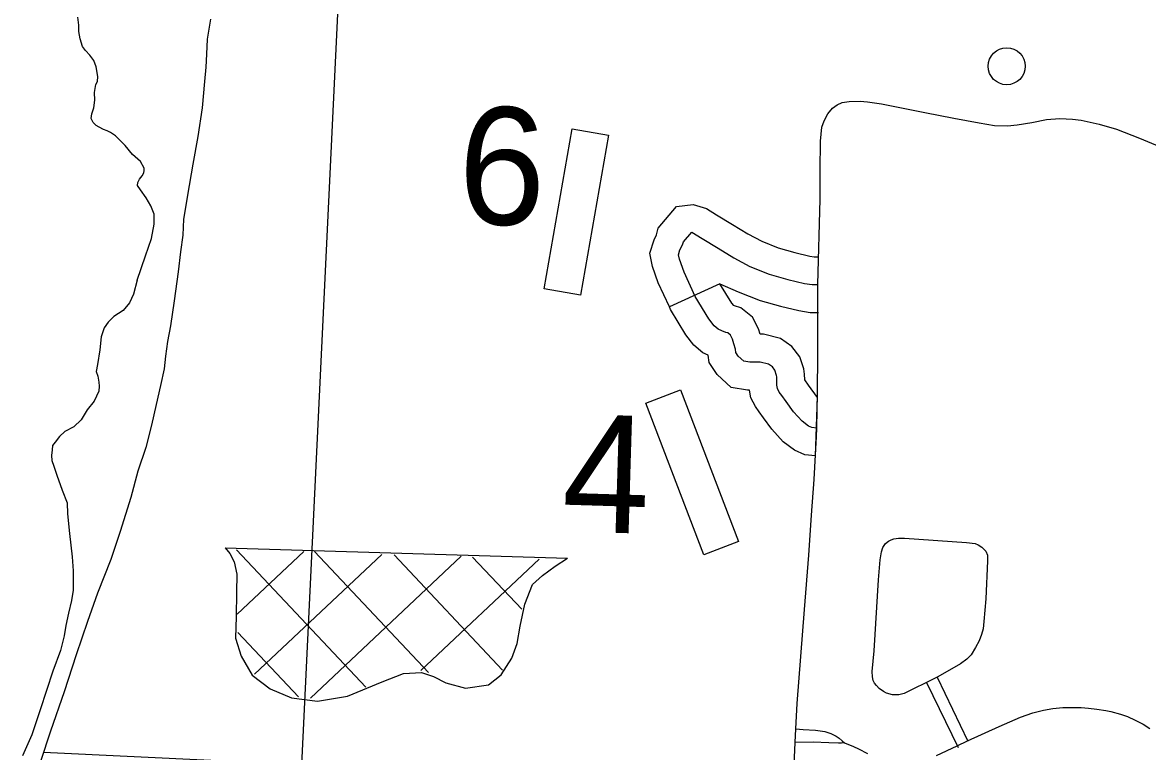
# Model space of a CAD drawing. Extents: x 653372 to 905732, y 627442 to 787275.
# Drawn here: x 663884 to 666917, y 756881 to 758847 of the extents above; entities that cross this region are included whole.
import ezdxf

# ---------------------------------------------------------------- set-up
doc = ezdxf.new("R2010")
doc.units = 0
for name, color, linetype in [('32', 7, 'Continuous'), ('33', 7, 'Continuous'), ('34', 7, 'Continuous'), ('35', 7, 'Continuous'), ('45', 7, 'Continuous'), ('56', 7, 'Continuous'), ('57', 7, 'Continuous'), ('6', 7, 'Continuous')]:
    doc.layers.add(name, color=color, linetype=linetype)

msp = doc.modelspace()

# ---------------------------------------------------------------- linework, layer by layer
at = {"layer": '32'}
msp.add_line((665764.4, 758142.3), (665627.9, 758079.8), dxfattribs=at)
for points in [[(666025.4, 757753.2), (666012.3, 757754.7), (666003.2, 757758.5), (665985.9, 757771.8), (665962.5, 757797.3), (665942.8, 757824.7), (665931.2, 757840.7), (665924.4, 757850.1), (665919.7, 757859.5), (665917.9, 757868.7), (665918.1, 757876.5), (665917.9, 757891.4), (665917.3, 757895), (665912.7, 757909.3), (665905.9, 757918), (665895.5, 757925.4), (665873, 757931.1), (665844.6, 757930.5), (665829.1, 757933.1), (665813.9, 757947), (665807.1, 757957.2), (665805.9, 757965.7), (665802.1, 757980.7), (665798.3, 757992.9), (665792.9, 758003.7), (665785.3, 758009.6), (665780.4, 758011.2), (665769.1, 758015), (665759.4, 758019.6), (665749, 758028.4), (665734.7, 758047.3), (665697.5, 758108), (665667.6, 758173.4), (665655.1, 758208.5), (665652.7, 758220.7), (665656.6, 758233.3), (665663.4, 758247.3), (665665.8, 758255.7), (665688.5, 758281.6)], [(666021.8, 757678.1), (666027.3, 757835.7), (666003.6, 757868.6), (665993, 757883.2), (665992.7, 757898.4), (665990.3, 757912.6), (665980.1, 757944.9), (665958.2, 757972.8), (665927.4, 757994.7), (665881.5, 758006.3), (665872.8, 758006.1), (665868, 758021.1), (665852.5, 758052.4), (665820.7, 758077), (665804, 758082.3), (665801.6, 758083.2), (665796.7, 758089.6), (665764.4, 758142.3)], [(666021.8, 757678.1), (665993.2, 757681.3), (665965.2, 757693.1), (665935, 757716.3), (665904.2, 757749.9), (665882, 757780.8), (665870.5, 757796.7), (665860.1, 757811.1), (665848.1, 757834.9), (665844, 757855.5), (665839.1, 757855.4), (665794.8, 757862.8), (665756.6, 757897.8), (665735.1, 757929.9), (665732.5, 757949.4), (665718.5, 757955.9), (665694.2, 757976.6), (665672.7, 758004.9), (665631.2, 758072.6), (665627.9, 758079.8)]]:
    msp.add_lwpolyline(points, dxfattribs=at)
at = {"layer": '33'}
for points in [[(664390.4, 758855.5), (664381.9, 758802.2), (664379.3, 758761.7), (664378.2, 758726), (664374.3, 758687.4), (664368.1, 758616.8), (664356.2, 758539.6), (664342.9, 758465.1), (664328.1, 758381.1), (664323.8, 758353.3), (664317.9, 758316.4), (664315.9, 758273.2), (664309.7, 758228.7), (664303.3, 758174.7), (664292.7, 758096.4), (664282.5, 758028.7), (664275, 757986.4), (664269, 757946.7), (664265.3, 757913.2), (664255.7, 757868.1), (664243.8, 757816.3), (664231.2, 757761), (664215.8, 757700.5), (664194.7, 757636.6), (664176.1, 757565.7), (664147.2, 757474.5), (664121.6, 757399.1), (664085.9, 757308.1), (664058.9, 757231.9), (664028.7, 757141.5), (663995.5, 757041.5), (663959.4, 756936), (663931.7, 756854.4)], [(666337.7, 757075.4), (666321.6, 757067.4), (666284.3, 757048.8), (666261.1, 757037.1), (666246.7, 757033.7), (666229.7, 757033.8), (666213.2, 757038.5), (666205.3, 757043), (666193.5, 757051.1), (666186.4, 757058.7), (666181.6, 757065), (666177.9, 757072.9), (666175.9, 757082.6), (666175.2, 757096.6), (666179.9, 757152.7), (666192.3, 757344.3), (666196.6, 757397.4), (666199.9, 757419), (666203.4, 757430.9), (666211, 757441.5), (666218.6, 757447.8), (666226.1, 757451.9), (666233.1, 757454.4), (666245.9, 757455.9), (666262.2, 757456.6), (666429, 757444.2), (666452.4, 757441.6), (666460.5, 757438.6), (666470.7, 757432.1), (666481.2, 757421), (666485.6, 757410.8), (666486.2, 757394.9), (666481.2, 757292.9), (666475.9, 757231.9), (666473.8, 757212.2), (666469.8, 757196.1), (666463.5, 757179.1), (666453.7, 757161.2), (666441.5, 757141.8), (666429.9, 757129.7), (666412.9, 757117.5), (666370.4, 757093.2), (666350.3, 757081.8), (666337.8, 757075.6)], [(666321.6, 757067.4), (666406.5, 756891.5)], [(666350.3, 757081.8), (666432.9, 756908.9)], [(665750.6, 752158.5), (665753.4, 752237.5), (665765.4, 752523.4), (665776.4, 752861.8), (665784.2, 752975.8), (665790.1, 753059), (665809.2, 753667.6), (665821.4, 753986.1), (665822.6, 754011), (665827.6, 754110), (665837.6, 754326.1), (665845.5, 754476.3), (665857.3, 754725.5), (665870.8, 755060.3), (665875.3, 755151.5), (665889.4, 755308.4), (665902.2, 755504.9), (665923, 756054.4), (665953, 756658.5), (665962.3, 756805.9), (665967.2, 756905.6), (665969, 756942), (665972.3, 757010.8)], [(666348.4, 756869.8), (666404.2, 756896.4), (666432.4, 756909.9), (666516.9, 756948), (666574.6, 756973.4), (666608.2, 756985.1), (666637, 756992.8), (666662.3, 756997.4), (666688.7, 756999.7), (666713.5, 756999.8), (666738.2, 756999.4), (666758.5, 756998), (666780.9, 756995.4), (666805.2, 756992), (666818.2, 756988.9), (666844.3, 756981.9), (666863.5, 756975.5), (666884.5, 756965.2), (666905.4, 756954.5), (666923.6, 756942.8)], [(665969, 756942), (665989, 756940.6), (666021.8, 756938.1), (666047.6, 756934.6), (666063.7, 756930), (666077.9, 756922.8), (666085.9, 756917.4), (666094, 756909.4), (666100.2, 756904.2), (666092.3, 756903.8), (666084.5, 756903.9), (666058.3, 756904.5), (666016.2, 756906.5), (665967.2, 756905.6)], [(666100.2, 756904.2), (666124.9, 756894.4), (666137.9, 756887.8), (666161.9, 756875.4)]]:
    msp.add_lwpolyline(points, dxfattribs=at)
at = {"layer": '34'}
msp.add_lwpolyline([(665972.3, 757010.8), (665992, 757263.9), (666004, 757410.3), (666011.7, 757518.6), (666018.4, 757614.1), (666024.5, 757730.7), (666025.4, 757753.2), (666027.4, 757849.8), (666028.5, 757949.7), (666028.5, 758140.6), (666034.8, 758370.6), (666034.5, 758447.6), (666035.6, 758526.7), (666039.3, 758564.8), (666045.6, 758581.2), (666055.7, 758600.1), (666067.6, 758615.6), (666080.7, 758624.8), (666093.6, 758631.4), (666112.8, 758634.1), (666142.2, 758634.4), (666162.5, 758632.6), (666200, 758627), (666317.2, 758603.7), (666395.5, 758589.2), (666463.4, 758576.3), (666505.2, 758569.3), (666539.6, 758567.7), (666565.8, 758570.7), (666605.6, 758577.2), (666644.7, 758585.6), (666681.1, 758587.7), (666715.5, 758586), (666738.7, 758583.4), (666786.8, 758572.4), (666834.2, 758558.8), (666895.4, 758534.7), (666960.2, 758507.8)], dxfattribs=at)
at = {"layer": '35'}
for points in [[(664193.2, 758151.9), (664215.6, 758217.3), (664231.5, 758264.5), (664239, 758303.1), (664239, 758330.3), (664229.9, 758352.8), (664216.9, 758374), (664201.3, 758395.8), (664194, 758407.1), (664194.7, 758415.6), (664198.8, 758424), (664206.3, 758433.1), (664210.4, 758441.1), (664211.8, 758447.9), (664212, 758454.3), (664201.5, 758471.8), (664180.3, 758491.2), (664160.6, 758515.2), (664134.2, 758541.5), (664120.8, 758550), (664112, 758554.6), (664101.9, 758558.3), (664090.2, 758564.2), (664081.8, 758569.1), (664074, 758577), (664068.4, 758587.8), (664070.4, 758600.1), (664075.6, 758616.6), (664078.4, 758637.4), (664077.3, 758658.3), (664081.3, 758679.4), (664085.8, 758687.2), (664087.1, 758701.2), (664082.3, 758727.3), (664076, 758744.1), (664065.4, 758758.5), (664053.8, 758770.8), (664045.2, 758781.7), (664038.6, 758802.3), (664035.8, 758822.4), (664035.5, 758839.9), (664033.1, 758861.3)], [(664193.2, 758151.9), (664183, 758114.1), (664172.3, 758090.7), (664154.9, 758070), (664129.4, 758053.9), (664114.6, 758038.8), (664103.5, 758023.5), (664095.3, 757999.4), (664091.8, 757964.5), (664085.6, 757924.1), (664082.5, 757906.1), (664086.5, 757892.9), (664089.2, 757877.2), (664090.1, 757865.9), (664089.7, 757852.2), (664077, 757825.8), (664058.2, 757802), (664041.8, 757775.2), (664021.9, 757756.5), (663997.8, 757743.5), (663983.6, 757730.2), (663972, 757715.5), (663964.2, 757705.8), (663963.8, 757694.5), (663962.1, 757679.6), (663962.4, 757665.9), (663968.1, 757650.1), (663976.1, 757626.1), (663990.5, 757585.5), (664003.9, 757551.4), (664004.8, 757522), (664010.7, 757468.7), (664017.6, 757405.5), (664020.2, 757368.6), (664020.1, 757343), (664019.9, 757316.1), (664015.3, 757288.2), (664008, 757253.7), (664000.8, 757220.9), (663995.6, 757192.9), (663985.7, 757153.3), (663965.3, 757097.7), (663931.5, 756993.2), (663908.3, 756925.7), (663883.5, 756869.7)]]:
    msp.add_lwpolyline(points, dxfattribs=at)
at = {"layer": '45'}
for points in [[(665627.9, 758079.8), (665598, 758145.2), (665582.7, 758188.4), (665575.3, 758224.5), (665586.7, 758261), (665593, 758274.1), (665598.2, 758292.4), (665646.8, 758350.4)], [(665646.8, 758350.4), (665691.7, 758355.9), (665727.9, 758345.5), (665755.4, 758328.5), (665798.6, 758302.4), (665839.4, 758277.3), (665877, 758257.1), (665921.4, 758239.4), (665965.9, 758226.6), (666006.7, 758217), (666018.8, 758215.1), (666027.7, 758215.2)], [(665688.5, 758281.6), (665716.4, 758264.5), (665759.5, 758238.4), (665802, 758212.3), (665845.3, 758189), (665897.1, 758168.3), (665947, 758154), (665992.1, 758143.4), (666013.2, 758140), (666028.8, 758140.2)], [(665764.4, 758142.3), (665813.5, 758120.9), (665872.8, 758097.2), (665928.1, 758081.4), (665977.4, 758069.9), (666007.7, 758064.9), (666030, 758065.2)]]:
    msp.add_lwpolyline(points, dxfattribs=at)
at = {"layer": '56'}
for points in [[(665365.4, 758560), (665463.9, 758542.8), (665388.6, 758111.8), (665290.1, 758129)], [(665564.2, 757820.1), (665657.6, 757855.9), (665814.3, 757447.4), (665720.9, 757411.6)]]:
    msp.add_lwpolyline(points, close=True, dxfattribs=at)
msp.add_circle((666537.7, 758728.8), 50, dxfattribs=at)
at = {"layer": '57'}
for p, q in [((664430, 757429.9), (665353.5, 757402.2)), ((664809.1, 757054.8), (664460.4, 757425.1)), ((664462.7, 757251.4), (664641.8, 757420)), ((664509.4, 757089.3), (664852.6, 757412.5)), ((664659.8, 757024.9), (665066.3, 757407.7)), ((664978.5, 757093.7), (664671.4, 757419.9)), ((665178.1, 757100.6), (664885.6, 757411.2)), ((664958.1, 757099.8), (665276.4, 757399.6)), ((665229.7, 757264.6), (665097.2, 757405.3)), ((664627.6, 757028.7), (664464.3, 757202.2))]:
    msp.add_line(p, q, dxfattribs=at)
msp.add_lwpolyline([(664430, 757429.9), (664442.6, 757415), (664454.4, 757392.6), (664461.7, 757359.2), (664460.2, 757309.5), (664459.6, 757244.6), (664457.9, 757186.7), (664473, 757137.9), (664503.2, 757087.3), (664551.8, 757049.9), (664609.1, 757026.1), (664679.3, 757017.1), (664759.8, 757029.8), (664853.5, 757068.5), (664910.8, 757091.6), (664959.2, 757094.3), (664992, 757083.6), (665024.7, 757066.1), (665078.1, 757052), (665140.5, 757061.2), (665174.5, 757087.8), (665203.4, 757132.5), (665217.1, 757172.2), (665225.4, 757218.9), (665238.2, 757277.9), (665259.1, 757331.1), (665286.1, 757355.2), (665320, 757380.4), (665353.5, 757402.2)], dxfattribs=at)
at = {"layer": '6'}
msp.add_lwpolyline([(664590.8, 759497.4), (664762.5, 759489.1), (664635.7, 756845.2), (663939.9, 756878.5)], dxfattribs=at)

# ---------------------------------------------------------------- texts
at = {"layer": '56'}
for s, p in [('6', (665054.7, 758305.2)), ('4', (665335.8, 757475.1))]:
    msp.add_text(s, height=316.8, rotation=358.28, dxfattribs=at).set_placement(p)

doc.saveas('drawing.dxf')
